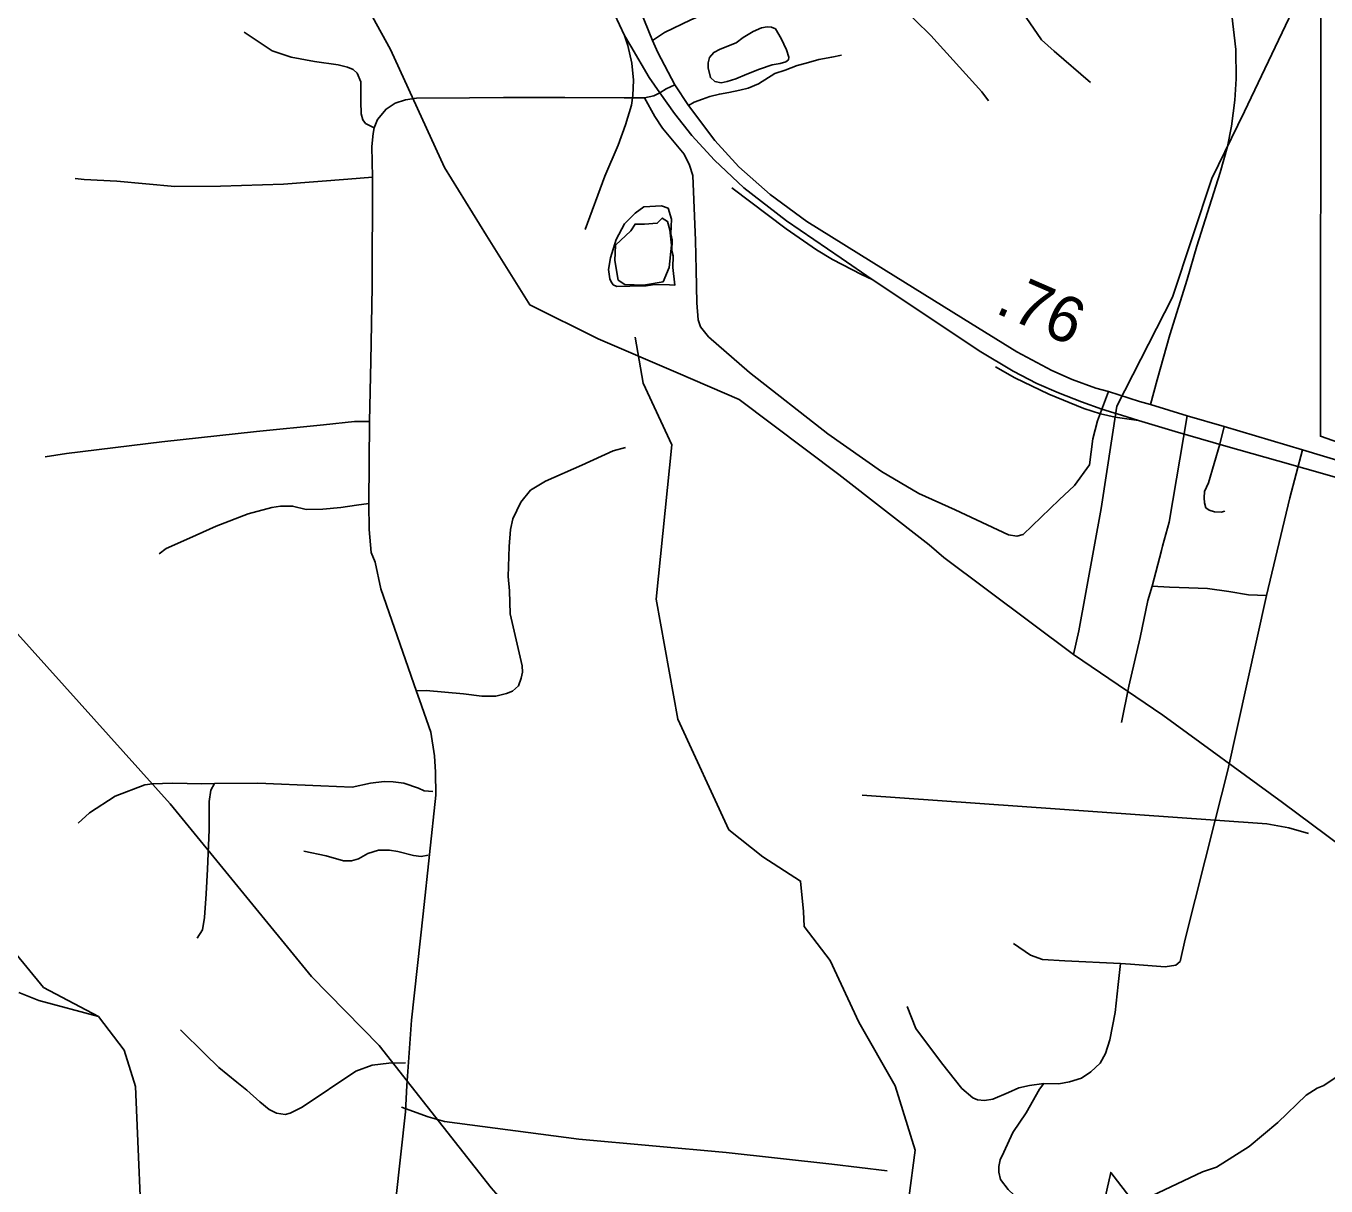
# Model space of a CAD drawing. Extents: x 1159738 to 1321356, y 736314 to 882035.
# Drawn here: x 1265994 to 1269553, y 758264 to 761438 of the extents above; entities that cross this region are included whole.
import ezdxf

# ---------------------------------------------------------------- set-up
doc = ezdxf.new("R2010")
doc.units = 0
for name, color, linetype in [('Exist Boundary Political City Limit New', 7, 'Continuous'), ('Exist Hydrographic Creek Single Shore', 7, 'Continuous'), ('Exist Hydrographic Misc Water Feature', 7, 'Continuous'), ('Exist Hydrographic Pond Under 1500 Sq Ft', 7, 'Continuous'), ('Exist Railroad Mainline', 7, 'Continuous'), ('Exist Railroad Siding', 7, 'Continuous'), ('Exist Road Non-System Type 51', 7, 'Continuous'), ('Exist Road Primary US Attributed', 7, 'Continuous'), ('Exist Road Primary US Mileage Hundredths English Label', 7, 'Continuous'), ('Exist Utilities Electrical Transmission Line', 7, 'Continuous'), ('Map Preparation Boundary City Limit Buffer Line', 7, 'Continuous')]:
    doc.layers.add(name, color=color, linetype=linetype)

msp = doc.modelspace()

# ---------------------------------------------------------------- linework, layer by layer
at = {"layer": 'Exist Boundary Political City Limit New'}
msp.add_lwpolyline([(1269878.7, 761546.2), (1269539.2, 761533.3), (1269537.9, 760315.4), (1270212.7, 760078.9), (1270689.8, 759833.7), (1271412.1, 759421), (1271201.9, 759086.7), (1270810.7, 759073.8), (1270531, 758857.5), (1270128.2, 757680.8), (1269952, 757629.2), (1269633.9, 757431.4), (1268964.2, 758300.9), (1268311.3, 755418.1)], dxfattribs=at)
at = {"layer": 'Exist Hydrographic Creek Single Shore'}
for points in [[(1266192, 758727.9), (1266041.6, 758807.1), (1265920.6, 758954), (1265864.6, 759079.8), (1265698.5, 760117.2), (1265629.5, 760686.5), (1265604.5, 760696.8), (1265634.6, 761244.4), (1265798.5, 761808.9), (1265850.6, 762224.8), (1265812.6, 762409.4), (1265764.6, 762476)], [(1268591.4, 757163.5), (1268573.2, 757243.1), (1268552.1, 757351.7), (1268466.1, 757678.1), (1268414.6, 757968.8), (1268391.2, 758092.7), (1268423.2, 758147.5), (1268410.9, 758230.9), (1268428.1, 758361.9), (1268374, 758538.2), (1268274.6, 758712.2), (1268196, 758881.3), (1268124.7, 758974.3), (1268122.6, 759014.8), (1268114.9, 759098.2), (1268011.8, 759164.9), (1267918.4, 759238.7), (1267778.4, 759541.3), (1267719.5, 759870.1), (1267762.6, 760292.4), (1267683.5, 760461.3), (1267661.6, 760586.6)], [(1267200.7, 756095.5), (1267065.6, 756357.5), (1266833.9, 756646.5), (1266791.4, 756734.2), (1266572.6, 757335.7), (1266374.6, 757756.6), (1266314.6, 758043.4), (1266293.6, 758536.2), (1266262.6, 758635.2), (1266192, 758727.9)]]:
    msp.add_lwpolyline(points, dxfattribs=at)
at = {"layer": 'Exist Hydrographic Misc Water Feature'}
for points in [[(1267865.3, 761352.5), (1267876.9, 761366), (1267894.2, 761374.6), (1267938.5, 761392.5), (1267957.9, 761407.3), (1267984.9, 761423.5), (1268008.2, 761433.3), (1268023.3, 761435.7), (1268034.9, 761435.1), (1268046, 761430.7), (1268062, 761404.1), (1268075.9, 761372.8), (1268082.9, 761353.3), (1268082.1, 761346.1), (1268074.8, 761340.3), (1268058.7, 761336), (1268036.8, 761331.9), (1268002.7, 761320.3), (1267967.6, 761306.8), (1267937.6, 761293.8), (1267913.4, 761286.3), (1267897, 761283), (1267880.2, 761286.2), (1267868, 761297.4), (1267862, 761323.5), (1267861.8, 761337.9), (1267865.3, 761352.5)], [(1267682.9, 760727.2), (1267692, 760727.4), (1267716.1, 760730.7), (1267756, 760729.6), (1267770.7, 760729.1), (1267765.4, 760777.3), (1267766.2, 760809.3), (1267762.6, 760823.4), (1267763.4, 760853.3), (1267759.9, 760869.4), (1267761, 760909.4), (1267751.8, 760939.7), (1267734, 760946.2), (1267685.9, 760943.5), (1267661.4, 760926.2), (1267632.6, 760897.1), (1267609.4, 760853.8), (1267594, 760804.2), (1267589.1, 760772.3), (1267592.4, 760746.3), (1267596.2, 760738.2), (1267601.9, 760730), (1267611.9, 760725.7), (1267682.9, 760727.2)], [(1266192, 758727.9), (1266029.3, 758771.6), (1265973.9, 758793.1)], [(1269058.9, 758228.8), (1269215, 758302.3), (1269253.4, 758315.2), (1269343.2, 758372.2), (1269421.5, 758437.2), (1269498.9, 758512.1), (1269529.4, 758531.2), (1269547.7, 758538.7), (1269586.4, 758565.6)]]:
    msp.add_lwpolyline(points, dxfattribs=at)
at = {"layer": 'Exist Hydrographic Pond Under 1500 Sq Ft'}
msp.add_lwpolyline([(1267650.1, 760877.8), (1267608.2, 760838.2), (1267605.9, 760796.3), (1267615.2, 760742.8), (1267633.8, 760731.2), (1267684.9, 760728.8), (1267738.4, 760738.1), (1267754.7, 760777.7), (1267761.7, 760838.2), (1267757, 760880.1), (1267750.1, 760903.4), (1267736.1, 760912.7), (1267722.2, 760898.7), (1267687.3, 760896.4), (1267668.7, 760896.4), (1267661.7, 760896.4)], close=True, dxfattribs=at)
at = {"layer": 'Exist Railroad Mainline'}
for points in [[(1267632.3, 761412.3), (1267577.6, 761530.2), (1267544.4, 761620), (1267518, 761708.5), (1267474.8, 761901.5), (1267436.6, 762071.1), (1267410.2, 762184.1), (1267382, 762284.6), (1267345, 762386.7), (1267311.8, 762465.8), (1267239.1, 762602.1), (1267140, 762798.6), (1267019.6, 763029.2), (1266916.1, 763231.1), (1266834.7, 763392.2), (1266722.5, 763609.6), (1266667.4, 763716.8), (1266561.4, 763921.8), (1266492.4, 764059.9), (1266431, 764179.4), (1266408.5, 764222.6)], [(1267729.8, 761255.5), (1267699.8, 761297.8), (1267649.8, 761383), (1267632.3, 761412.3)], [(1267729.8, 761255.5), (1267769.3, 761198.6), (1267817.4, 761139), (1267879.1, 761070.8), (1267959.3, 760995.2), (1268076, 760904.8), (1268225.6, 760803), (1268311, 760744.7)], [(1268311, 760744.7), (1268391.9, 760691.2), (1268604, 760549.3), (1268696.9, 760494.1), (1268761.5, 760460.1), (1268820.6, 760434.5), (1268883.8, 760409.9), (1268939.6, 760390), (1269005.2, 760370.1), (1269039.9, 760359.1)], [(1269039.9, 760359.1), (1269140, 760329), (1269279.4, 760288.9), (1269421.6, 760248.8), (1269569.3, 760206.5), (1269805.7, 760137.4), (1270093.7, 760055.2), (1270238.7, 759987.2), (1270317.6, 759946.8), (1270587.1, 759794.6), (1270720.9, 759718.5), (1270814.8, 759664.9), (1271179.7, 759459.7), (1271264.8, 759411.1), (1271694.1, 759168.4), (1271943.1, 759027), (1272211.2, 758876.3), (1272381.6, 758780.8), (1272541.4, 758706.7), (1272716.3, 758641.3), (1272822.1, 758603.2), (1272920.9, 758567.1), (1272993.3, 758541.8)]]:
    msp.add_lwpolyline(points, dxfattribs=at)
at = {"layer": 'Exist Railroad Siding'}
for points in [[(1267525.1, 760881.2), (1267578.5, 761027.2), (1267615.5, 761112.1), (1267635.4, 761167.9), (1267651.4, 761221.6), (1267655.2, 761248), (1267657.1, 761290.2), (1267652.9, 761336.8), (1267641.4, 761384.6), (1267632.3, 761412.3)], [(1268311, 760744.7), (1268281.6, 760758.4), (1268201.8, 760799.7), (1268158.2, 760826), (1268075.4, 760883.3), (1267926.3, 760995.4)], [(1269039.9, 760359.1), (1268976.5, 760368.2), (1268936.4, 760377.4), (1268890.2, 760391.9), (1268794.4, 760430.9), (1268701.8, 760475.1), (1268648.7, 760506)]]:
    msp.add_lwpolyline(points, dxfattribs=at)
at = {"layer": 'Exist Road Non-System Type 51'}
for p, q in [((1269284.8, 759401.4), (1269390.4, 759880.2)), ((1269249.7, 759264.9), (1269284.8, 759401.4)), ((1268283.2, 759333.2), (1269249.7, 759264.9))]:
    msp.add_line(p, q, dxfattribs=at)
for points in [[(1269072.7, 760402.9), (1269091.1, 760470.1), (1269125.6, 760593), (1269173.1, 760744.3), (1269199.9, 760835.5), (1269263.7, 761037.7), (1269283.8, 761108.8), (1269294.8, 761164), (1269303.5, 761235), (1269307.3, 761294.1), (1269306.3, 761374.4), (1269295.8, 761468.4), (1269276.6, 761544.9), (1269249.7, 761621.2), (1269217.2, 761716), (1269208.1, 761757.3), (1269206.1, 761801.9), (1269207.6, 761842.7), (1269228.2, 761995), (1269233.4, 762080.1), (1269233.9, 762164.6), (1269229.9, 762234.2)], [(1268439.1, 761735.3), (1268497.2, 761696.3), (1268615.5, 761585.2), (1268722.2, 761476.3), (1268774.2, 761400.8), (1268809.5, 761369.2), (1268908.8, 761283.8)], [(1267709.5, 761398.6), (1267742.6, 761420.7), (1267814.1, 761455.6), (1267867.6, 761478.1), (1267936.6, 761499.6), (1268062.8, 761523.4), (1268180.4, 761538.5), (1268253, 761549), (1268316.8, 761568.7)], [(1268316.8, 761568.7), (1268342.9, 761539.2), (1268471.6, 761411.9), (1268611.3, 761258.2), (1268628.9, 761233.1)], [(1266590.8, 761421.4), (1266668, 761370.7), (1266720.3, 761353), (1266784.2, 761341.2), (1266848.2, 761332.4), (1266873.9, 761325.8), (1266889.4, 761319.2), (1266900.4, 761309.6), (1266910.7, 761286), (1266910.7, 761231.6), (1266911.3, 761198.1), (1266916.4, 761181.1), (1266923.8, 761171.6), (1266947.2, 761159.5)], [(1267807.6, 761220.4), (1267823.2, 761229.5), (1267846.5, 761238.3), (1267866, 761245.6), (1267892.7, 761252.1), (1267917.9, 761256.3), (1267948.5, 761262.8), (1267971.4, 761268.1), (1267999.3, 761280), (1268044.7, 761307.9), (1268072.2, 761317.8), (1268105, 761330), (1268130.4, 761336.8), (1268164.8, 761346.3), (1268199.9, 761353.2), (1268226.7, 761358.2)], [(1267770.5, 761277.6), (1267746.4, 761266.1), (1267729.8, 761255.5)], [(1267729.8, 761255.5), (1267713.2, 761247.4), (1267687.6, 761242), (1267658.6, 761241.7), (1267632, 761242.2), (1267469, 761242.9), (1267301, 761242.4), (1267208, 761241.8), (1267063, 761240.6), (1267033.2, 761236.7), (1267004.5, 761226.9), (1266979.7, 761210.9), (1266956.2, 761182.1), (1266947.2, 761159.5), (1266944.2, 761143.7), (1266940.6, 761108.7), (1266942.9, 761024.6), (1266941.3, 760724.4), (1266938.4, 760520.9), (1266934.2, 760356.4), (1266932.7, 760131.7), (1266933.3, 760060.2), (1266939.2, 759997.7), (1266949.7, 759970.6), (1266965.1, 759898), (1267063.5, 759616.7), (1267071.5, 759594.6), (1267102.1, 759505.9), (1267112.6, 759440.6), (1267115.5, 759396.6), (1267116.1, 759333.8), (1267081.6, 759008.4), (1267049.2, 758718), (1267040.1, 758589.8), (1267037.1, 758538.8), (1267032.8, 758467.2), (1267006.3, 758227.2)], [(1268957.8, 760437.7), (1268927.6, 760357.8), (1268915.1, 760308.5), (1268906.3, 760237.8), (1268865.1, 760180.4), (1268822.5, 760141.4), (1268724.1, 760046.9), (1268707.2, 760041.8), (1268683.7, 760045.5), (1268538.1, 760114.6), (1268438.1, 760158.8), (1268336.2, 760218.8), (1268189.8, 760322.5), (1267974.7, 760490), (1267862.2, 760587.9), (1267840.3, 760614.8), (1267834.4, 760633.9), (1267830.7, 760681), (1267828.5, 760770.8), (1267827, 760851.7), (1267819.7, 761029.1), (1267810.9, 761057.8), (1267796.2, 761087.3), (1267736.6, 761158.7), (1267716, 761191), (1267687.6, 761242)], [(1266942.9, 761024.6), (1266875.2, 761018.9), (1266698.8, 761005.6), (1266526, 760999.8), (1266401.4, 760999), (1266242.6, 761013.7), (1266153.6, 761018.1), (1266128.6, 761021.1)], [(1266934.2, 760356.4), (1266893, 760355.6), (1266808.5, 760346.8), (1266624.7, 760328.4), (1266365.8, 760300.4), (1266105.1, 760268.8), (1266046.2, 760259.2)], [(1269077, 759905.2), (1269103.1, 760002.6), (1269105.5, 760014.7), (1269123.6, 760080.3), (1269173.4, 760371.6)], [(1269274.5, 760342.3), (1269262.9, 760293.7), (1269231.4, 760187.9), (1269221, 760164.1), (1269219.4, 760146.7), (1269220.6, 760133.4), (1269224.8, 760120.1), (1269233.5, 760113.5), (1269248, 760108.5), (1269266.2, 760108.1), (1269276.2, 760110.6)], [(1267063, 759619.2), (1267089.3, 759620.1), (1267192.1, 759610.5), (1267242.1, 759604.3), (1267279.9, 759604.3), (1267309.7, 759611.3), (1267325.6, 759618.4), (1267342.2, 759632.4), (1267350.1, 759653.5), (1267353.7, 759670.2), (1267352.8, 759686.9), (1267319.4, 759829.3), (1267317.6, 759893), (1267314.1, 759931.7), (1267316.7, 760014.3), (1267320.3, 760060.6), (1267327.3, 760089.6), (1267349.2, 760135.3), (1267375.6, 760167.8), (1267416, 760192.4), (1267516.1, 760236.4), (1267601.8, 760275.5), (1267635.2, 760285.2)], [(1269390.4, 759880.2), (1269454.3, 760146.9), (1269488.8, 760278)], [(1266358.5, 759994.1), (1266377.6, 760008.1), (1266441.6, 760036.8), (1266514.3, 760069.9), (1266601.8, 760103), (1266667.3, 760120.7), (1266690.8, 760124.3), (1266723.9, 760124.3), (1266761.4, 760115.5), (1266806.3, 760116.3), (1266856.3, 760120.7), (1266898.9, 760126.6), (1266932.7, 760131.7)], [(1269077, 759905.2), (1269065.4, 759866), (1269044.5, 759765.1), (1269013.7, 759631.7), (1268993.8, 759532)], [(1269390.4, 759880.2), (1269341.2, 759881.9), (1269287.1, 759891), (1269228.7, 759898.6), (1269177.9, 759901.1), (1269124.5, 759902.7), (1269077, 759905.2)], [(1266136.4, 759256.6), (1266168, 759285.3), (1266237.9, 759330.7), (1266319, 759361.7), (1266339.9, 759364.1), (1266394.8, 759365.9), (1266475.4, 759364.7), (1266510, 759365.3)], [(1266510, 759365.3), (1266500.4, 759346.8), (1266495.6, 759316.4), (1266495.6, 759238.1), (1266490.8, 759130.6), (1266487.2, 759063.3), (1266482.5, 758998.4), (1266477.1, 758964.9), (1266462.2, 758941.6)], [(1266510, 759365.3), (1266628.8, 759365.9), (1266800.9, 759358.7), (1266887.4, 759355.7), (1266937.6, 759366.5), (1266974.6, 759370.7), (1266999, 759369.5), (1267028.3, 759366.5), (1267068.7, 759352.2), (1267084.2, 759345), (1267107.5, 759343.2)], [(1269249.7, 759264.9), (1269167.9, 758939.4), (1269153.7, 758878.5), (1269142, 758868.5), (1269112.9, 758864), (1269017.9, 758871.1), (1268990.4, 758872.8)], [(1269249.7, 759264.9), (1269391.2, 759255.1), (1269451.9, 759244.4), (1269505.7, 759228.8)], [(1267095.5, 759168.8), (1267075.8, 759165.2), (1267054.9, 759168.2), (1267012, 759179.5), (1266989.3, 759182.5), (1266958.9, 759183.1), (1266930.2, 759173.6), (1266904.5, 759159.2), (1266885.4, 759153.3), (1266862.8, 759153.9), (1266816.2, 759167.6), (1266754.7, 759180.1)], [(1268990.4, 758872.8), (1268838, 758879.6), (1268776.8, 758883.9), (1268744, 758895.2), (1268697.7, 758927.9)], [(1268780.5, 758544), (1268822.2, 758543.6), (1268851.4, 758548.6), (1268883.9, 758558.6), (1268909.7, 758576.1), (1268934.7, 758600.3), (1268949.7, 758626.2), (1268961.4, 758663.7), (1268976.4, 758738.8), (1268984.5, 758815.2), (1268990.4, 758872.8)], [(1268406.3, 758754.6), (1268430.5, 758694.6), (1268500.5, 758601.2), (1268556.3, 758530.3), (1268586.3, 758505.2), (1268598.8, 758499.4), (1268618, 758497.7), (1268641.3, 758501.9), (1268683.8, 758519.4), (1268712.2, 758532.8), (1268741.3, 758538.6), (1268780.5, 758544)], [(1267033.2, 758601.3), (1266987, 758600), (1266941.5, 758594.2), (1266897.2, 758578.2), (1266749.7, 758479.3), (1266717.3, 758462.7), (1266703.8, 758459.5), (1266680.1, 758463.4), (1266659.6, 758473), (1266633.9, 758494.2), (1266598.6, 758526.3), (1266571.1, 758548.1), (1266522.3, 758587.9), (1266483.8, 758625.8), (1266417.3, 758691.6)], [(1268780.5, 758544), (1268768.6, 758528.5), (1268732.2, 758464), (1268695.5, 758410.6), (1268671.5, 758356.7), (1268661, 758335.4), (1268658, 758316.9), (1268658, 758301.3), (1268662.5, 758281.4), (1268683.4, 758254.5), (1268730.5, 758209.7), (1268785.7, 758162.9), (1268800.7, 758148.7), (1268808.1, 758130.2), (1268809.6, 758106.1), (1268800.7, 758066.4), (1268787.2, 758011), (1268760.3, 757972.7)], [(1267021.6, 758479.1), (1267095.3, 758452.7), (1267139.6, 758440.6), (1267507.6, 758392), (1267910.8, 758355.1), (1268200.4, 758323.9), (1268352, 758305)]]:
    msp.add_lwpolyline(points, dxfattribs=at)
at = {"layer": 'Exist Road Primary US Attributed'}
for points in [[(1267770.5, 761277.6), (1267723.5, 761365.7), (1267709.5, 761398.6), (1267665.9, 761506.6), (1267652.1, 761551.3), (1267626.9, 761634.6), (1267606.6, 761697.2), (1267486.8, 762082.8), (1267439.8, 762247.1), (1267412.9, 762323.2), (1267383.5, 762396.7), (1267284.5, 762606.7), (1267167.6, 762840.9), (1267025.9, 763129.5), (1266942, 763304.8), (1266875.5, 763437), (1266724.1, 763747.5), (1266572.6, 764058.7), (1266474.4, 764251.2)], [(1269728.3, 760206.2), (1269488.8, 760278), (1269274.5, 760342.3), (1269173.4, 760371.6), (1269072.7, 760402.9), (1269043, 760410.9), (1268957.8, 760437.7), (1268923.2, 760447.5), (1268858.7, 760471.2), (1268802.6, 760495.6), (1268706.5, 760546.3), (1268561.2, 760636.7), (1268341.8, 760772.9), (1268132.3, 760903.1), (1268031.2, 760977), (1267946.1, 761053.3), (1267879.8, 761124.6), (1267807.6, 761220.4), (1267770.5, 761277.6)]]:
    msp.add_lwpolyline(points, dxfattribs=at)
at = {"layer": 'Exist Utilities Electrical Transmission Line'}
for points in [[(1260071.3, 766656.1), (1260559, 766155.8), (1260895.8, 765818.2), (1261306.3, 765401), (1262050.5, 764660.7), (1262241.8, 764477.3), (1262584.8, 764023.8), (1262894.9, 763624.6), (1263352, 763026.8), (1264106.6, 762036.4), (1264464.1, 761610.6), (1264877.2, 761103.9), (1265877.9, 759872.5), (1265970.7, 759775.2), (1266388.3, 759310.1), (1266775.8, 758837.4), (1266960.8, 758648.2), (1267267.8, 758259.1), (1267574.2, 757908.8), (1267916.1, 757570.1), (1267951.8, 757615.6)], [(1268861.7, 759718), (1268876.9, 759782.9), (1268938.2, 760118.3), (1268980.3, 760397.6), (1269132.8, 760696.7), (1269240.9, 761021.3), (1269330.4, 761204.6), (1269564.1, 761694.7), (1269693.2, 761972.1), (1269884, 762363.5), (1270297.4, 763022.1), (1270468.9, 763252.3), (1270831.9, 763747), (1271024.2, 764008), (1271201.6, 764249.2), (1271284.5, 764386), (1271390.1, 764507.5), (1271471.8, 764758.7), (1271614.3, 765176.3), (1271680.1, 765359.6), (1271822.6, 765778.3), (1271966.9, 766259.3), (1272050.7, 766468), (1272247.2, 766650.2)], [(1266858.6, 761616.3), (1266991.6, 761373.6), (1267139.6, 761051.1), (1267254.7, 760865.3), (1267373.3, 760675.3), (1267560.2, 760582.6), (1267779.6, 760487.9), (1267946.8, 760416), (1268219.4, 760210.6), (1268467, 760018.1), (1268507.2, 759983.9), (1268861.7, 759718)], [(1268861.7, 759718), (1269106.6, 759551.9), (1269434.5, 759313), (1270166.5, 758768.4)]]:
    msp.add_lwpolyline(points, dxfattribs=at)
at = {"layer": 'Map Preparation Boundary City Limit Buffer Line'}
msp.add_lwpolyline([(1269878.7, 761546.2), (1269539.2, 761533.3), (1269537.9, 760315.4), (1270212.7, 760078.9), (1270689.8, 759833.7), (1271412.1, 759421), (1271201.9, 759086.7), (1270810.7, 759073.8), (1270531, 758857.5), (1270128.2, 757680.8), (1269952, 757629.2), (1269633.9, 757431.4), (1268964.2, 758300.9), (1268311.3, 755418.1)], dxfattribs=at)

# ---------------------------------------------------------------- texts
at = {"layer": 'Exist Road Primary US Mileage Hundredths English Label'}
msp.add_text('.76', height=125, rotation=336.4573, dxfattribs=at).set_placement((1268644.1, 760654.7))

doc.saveas('drawing.dxf')
